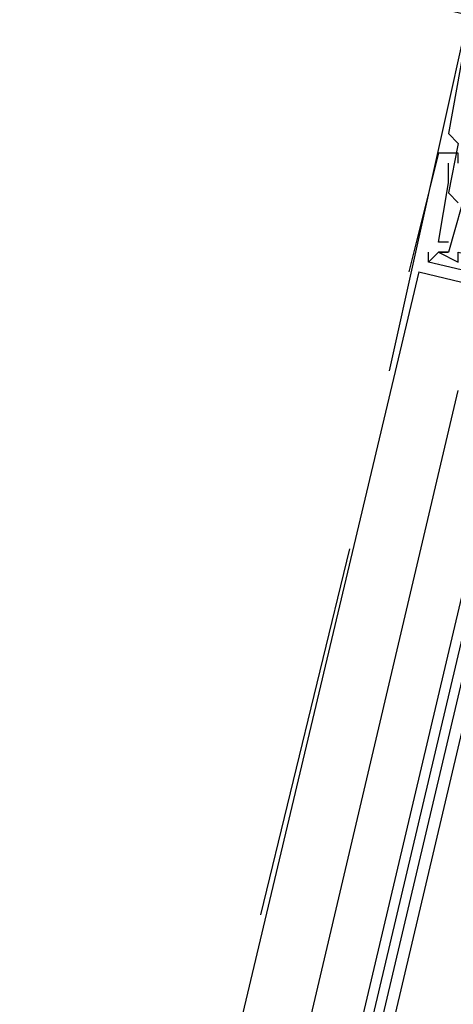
# Model space of a CAD drawing. Header units: feet. Extents: x -79 to 198, y -22 to 181.
# Tile 284 of 318: x 122.688 to 123.273, y 143.164 to 144.491. Entities that reach past the tile are written whole.
import ezdxf

# ---------------------------------------------------------------- set-up
doc = ezdxf.new("R2010")
doc.units = ezdxf.units.FT
doc.layers.add('A-LINEA', color=7, linetype='CONTINUOUS')

msp = doc.modelspace()

# ---------------------------------------------------------------- linework, layer by layer
at = {"layer": 'A-LINEA'}
for p, q in [((123.2667, 144.3378), (123.2667, 144.3378)), ((123.2667, 144.3378), (123.2667, 144.3378)), ((123.2667, 144.3378), (123.2667, 144.3378)), ((123.2533, 144.3111), (123.2533, 144.3111)), ((123.2533, 144.3111), (123.2533, 144.3111)), ((123.2533, 144.3111), (123.2533, 144.3111)), ((123.2667, 144.2711), (123.2667, 144.2978)), ((123.2667, 144.2978), (123.2667, 144.2978)), ((123.2667, 144.2711), (123.2667, 144.2978)), ((123.2667, 144.2978), (123.2667, 144.2978)), ((123.2667, 144.2711), (123.2667, 144.2978)), ((123.2667, 144.2978), (123.2667, 144.2978)), ((123.2667, 144.2844), (123.2667, 144.2844)), ((123.2667, 144.2844), (123.2667, 144.2844)), ((123.2667, 144.2844), (123.2667, 144.2844)), ((123.2667, 144.2711), (123.2667, 144.2711)), ((123.2667, 144.2711), (123.2667, 144.2711)), ((123.2667, 144.2711), (123.2667, 144.2711)), ((123.2667, 144.2711), (123.2667, 144.2711)), ((123.2667, 144.2711), (123.2667, 144.2711)), ((123.2667, 144.2711), (123.2667, 144.2711)), ((123.2667, 144.2578), (123.2667, 144.2578)), ((123.2667, 144.2578), (123.2667, 144.2578)), ((123.2667, 144.2578), (123.2667, 144.2578)), ((123.2533, 144.1911), (123.2533, 144.1911)), ((123.2533, 144.1911), (123.2533, 144.1911)), ((123.2533, 144.1911), (123.2533, 144.1911)), ((123.2667, 144.1911), (123.2667, 144.1911)), ((123.2667, 144.1911), (123.2667, 144.1911)), ((123.2667, 144.1911), (123.2667, 144.1911)), ((123.24, 144.1644), (123.24, 144.1778)), ((123.24, 144.1778), (123.24, 144.1778)), ((123.24, 144.1644), (123.24, 144.1778)), ((123.24, 144.1778), (123.24, 144.1778)), ((123.24, 144.1644), (123.24, 144.1778)), ((123.24, 144.1778), (123.24, 144.1778)), ((123.2533, 144.1778), (123.2533, 144.1778)), ((123.2533, 144.1778), (123.2533, 144.1778)), ((123.2533, 144.1778), (123.2667, 144.1778)), ((123.2533, 144.1778), (123.2533, 144.1778)), ((123.2533, 144.1778), (123.2533, 144.1778)), ((123.2533, 144.1778), (123.2533, 144.1778)), ((123.2533, 144.1778), (123.2667, 144.1778)), ((123.2533, 144.1778), (123.2533, 144.1778)), ((123.2533, 144.1778), (123.2533, 144.1778)), ((123.2533, 144.1778), (123.2533, 144.1778)), ((123.2533, 144.1778), (123.2667, 144.1778)), ((123.2533, 144.1778), (123.2533, 144.1778)), ((123.2667, 144.1778), (123.2667, 144.1778)), ((123.2667, 144.1778), (123.2667, 144.1778)), ((123.2667, 144.1778), (123.2667, 144.1778)), ((123.2667, 144.1778), (123.2667, 144.1778)), ((123.2667, 144.1778), (123.2667, 144.1778)), ((123.2667, 144.1778), (123.2667, 144.1778)), ((123.24, 144.1644), (123.24, 144.1644)), ((123.24, 144.1644), (123.24, 144.1644)), ((123.24, 144.1644), (123.24, 144.1644)), ((123.2533, 144.1644), (123.2533, 144.1644)), ((123.2533, 144.1644), (123.2533, 144.1644)), ((123.2533, 144.1644), (123.2533, 144.1644)), ((123.2533, 144.1644), (123.2533, 144.1644)), ((123.2533, 144.1644), (123.2533, 144.1644)), ((123.2533, 144.1644), (123.2533, 144.1644)), ((123.2267, 144.1511), (121.64, 137.4844)), ((123.2133, 144.1511), (123.2133, 144.1511)), ((123.2133, 144.1511), (123.2133, 144.1511)), ((123.2133, 144.1511), (123.2133, 144.1511)), ((123.2267, 144.1511), (123.2267, 144.1511)), ((123.2267, 144.1511), (123.2267, 144.1511)), ((123.2267, 144.1511), (123.2267, 144.1511)), ((122.8933, 142.3511), (123.28, 143.9911)), ((123.1333, 143.7778), (123.0133, 143.2844))]:
    msp.add_line(p, q, dxfattribs=at)
for points in [[(122.72, 144.6311), (123.2933, 144.4978), (123.1867, 144.0178)], [(123.96, 144.3244), (123.9733, 144.3244), (123.2933, 144.4844), (123.2667, 144.3378), (123.28, 144.3244), (123.2667, 144.2578), (123.28, 144.2444)], [(123.96, 144.3244), (123.9733, 144.3244), (123.2933, 144.4844), (123.2667, 144.3378), (123.28, 144.3244), (123.2667, 144.2578), (123.28, 144.2444)], [(123.96, 144.3244), (123.9733, 144.3244), (123.2933, 144.4844), (123.2667, 144.3378), (123.28, 144.3244), (123.2667, 144.2578), (123.28, 144.2444)], [(123.28, 144.2978), (123.28, 144.3111), (123.2533, 144.3111), (123.2133, 144.1511)], [(123.28, 144.2978), (123.28, 144.3111), (123.2533, 144.3111), (123.2133, 144.1511)], [(123.28, 144.2978), (123.28, 144.3111), (123.2533, 144.3111), (123.2133, 144.1511)], [(123.2933, 144.2844), (123.2933, 144.2711), (123.2667, 144.1778), (123.2533, 144.1778), (123.24, 144.1644)], [(123.2933, 144.2844), (123.2933, 144.2711), (123.2667, 144.1778), (123.2533, 144.1778), (123.24, 144.1644)], [(123.2933, 144.2844), (123.2933, 144.2711), (123.2667, 144.1778), (123.2533, 144.1778), (123.24, 144.1644)], [(123.2667, 144.1911), (123.2533, 144.1911), (123.2667, 144.2711), (123.2667, 144.2844)], [(123.2667, 144.1911), (123.2533, 144.1911), (123.2667, 144.2711), (123.2667, 144.2844)], [(123.2667, 144.1911), (123.2533, 144.1911), (123.2667, 144.2711), (123.2667, 144.2844)], [(123.84, 144.1778), (123.8133, 144.0844), (123.8, 144.0844), (123.8, 144.0978), (123.7867, 144.0311), (123.7067, 144.0578), (123.7067, 144.0844), (123.6933, 144.0844), (123.6933, 144.0711), (123.6933, 144.0578), (123.24, 144.1644)], [(123.84, 144.1778), (123.8133, 144.0844), (123.8, 144.0844), (123.8, 144.0978), (123.7867, 144.0311), (123.7067, 144.0578), (123.7067, 144.0844), (123.6933, 144.0844), (123.6933, 144.0711), (123.6933, 144.0578), (123.24, 144.1644)], [(123.84, 144.1778), (123.8133, 144.0844), (123.8, 144.0844), (123.8, 144.0978), (123.7867, 144.0311), (123.7067, 144.0578), (123.7067, 144.0844), (123.6933, 144.0844), (123.6933, 144.0711), (123.6933, 144.0578), (123.24, 144.1644)], [(123.2533, 144.1778), (123.28, 144.1644), (123.28, 144.1778), (123.68, 144.0844), (123.68, 144.0711), (123.6933, 144.0711), (123.6933, 144.0844), (123.7867, 144.0578)], [(123.2533, 144.1778), (123.28, 144.1644), (123.28, 144.1778), (123.68, 144.0844), (123.68, 144.0711), (123.6933, 144.0711), (123.6933, 144.0844), (123.7867, 144.0578)], [(123.2533, 144.1778), (123.28, 144.1644), (123.28, 144.1778), (123.68, 144.0844), (123.68, 144.0711), (123.6933, 144.0711), (123.6933, 144.0844), (123.7867, 144.0578)], [(123.2267, 144.1511), (123.8933, 143.9911), (123.8933, 144.0044)], [(123.2267, 144.1511), (123.8933, 143.9911), (123.8933, 144.0044)], [(123.2267, 144.1511), (123.8933, 143.9911), (123.8933, 144.0044)], [(122.96, 142.3378), (123.36, 144.0311), (123.3733, 144.0311), (122.9733, 142.3378)], [(123, 142.3244), (123.4, 144.0178), (123.4, 144.0311), (123.3867, 144.0311), (122.9867, 142.3378)]]:
    msp.add_lwpolyline(points, dxfattribs=at)

doc.saveas('drawing.dxf')
